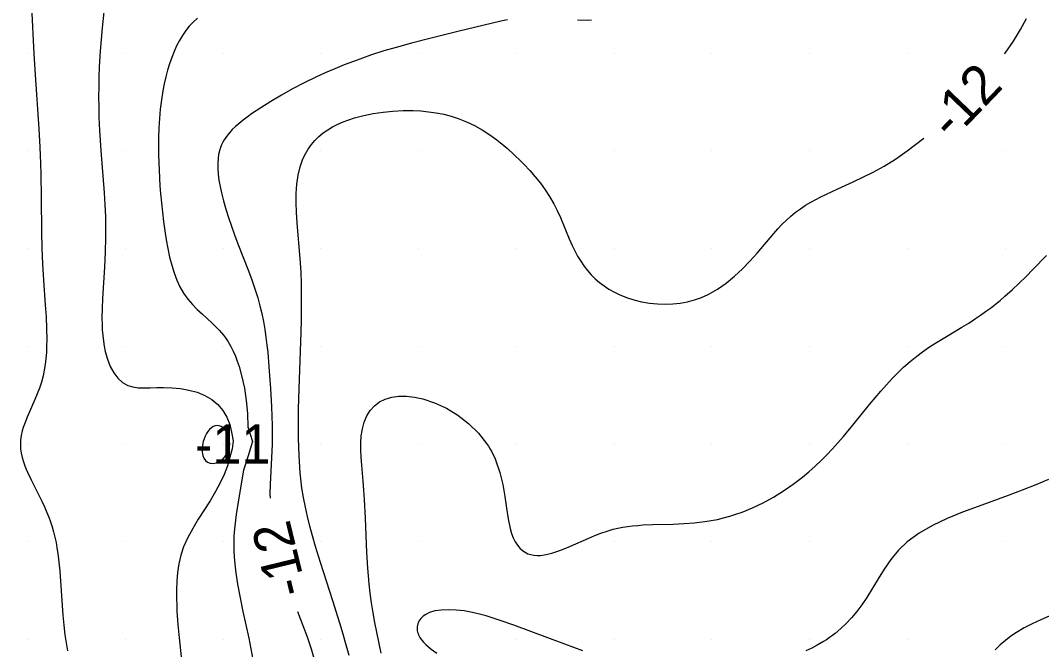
# Model space of a CAD drawing. Extents: x 2602990 to 2605851, y 618069 to 619180.
# Drawn here: x 2604129.6 to 2604181.9, y 618779.5 to 618811.7 of the extents above; entities that cross this region are included whole.
import ezdxf

# ---------------------------------------------------------------- set-up
doc = ezdxf.new("R2010")
doc.units = 0
for name, color, linetype in [('Default', 7, 'Continuous'), ('DTM Contours Major', 7, 'Continuous'), ('DTM Contours Minor', 7, 'Continuous'), ('DTM Contours Minor Text', 7, 'Continuous'), ('Exist DTM Scan Elevation Point', 7, 'Continuous')]:
    doc.layers.add(name, color=color, linetype=linetype)

# ---------------------------------------------------------------- blocks, each defined once
blk = doc.blocks.new('POINT_DISPLAY')
at = {"layer": 'Default'}
blk.add_line((0, 0), (0, 0), dxfattribs=at)

msp = doc.modelspace()

# ---------------------------------------------------------------- linework, layer by layer
at = {"layer": 'DTM Contours Major'}
msp.add_lwpolyline([(2604148.086, 618779.299), (2604147.865, 618780.371), (2604147.769, 618780.873), (2604147.68, 618781.372), (2604147.6, 618781.869), (2604147.531, 618782.362), (2604147.474, 618782.852), (2604147.436, 618783.252), (2604147.406, 618783.651), (2604147.361, 618784.445), (2604147.288, 618786.206), (2604147.237, 618787.165), (2604147.206, 618787.638), (2604147.168, 618788.103), (2604147.092, 618788.918), (2604147.062, 618789.311), (2604147.043, 618789.694), (2604147.043, 618790.065), (2604147.068, 618790.421), (2604147.128, 618790.785), (2604147.224, 618791.127), (2604147.358, 618791.44), (2604147.532, 618791.72), (2604147.747, 618791.961), (2604148.004, 618792.157), (2604148.298, 618792.302), (2604148.629, 618792.4), (2604148.992, 618792.449), (2604149.382, 618792.451), (2604149.792, 618792.406), (2604150.219, 618792.314), (2604150.821, 618792.111), (2604151.425, 618791.827), (2604152.011, 618791.469), (2604152.562, 618791.045), (2604153.059, 618790.562), (2604153.483, 618790.028), (2604153.576, 618789.886), (2604153.664, 618789.741), (2604153.746, 618789.594), (2604153.822, 618789.444), (2604153.893, 618789.292), (2604153.958, 618789.138), (2604154.16, 618788.538), (2604154.305, 618787.924), (2604154.411, 618787.314), (2604154.498, 618786.725), (2604154.584, 618786.174), (2604154.688, 618785.677), (2604154.762, 618785.428), (2604154.847, 618785.203), (2604154.944, 618785.001), (2604155.055, 618784.825), (2604155.178, 618784.673), (2604155.315, 618784.548), (2604155.446, 618784.46), (2604155.587, 618784.391), (2604155.738, 618784.342), (2604155.897, 618784.312), (2604156.065, 618784.299), (2604156.241, 618784.304), (2604156.524, 618784.343), (2604156.821, 618784.415), (2604157.13, 618784.513), (2604157.449, 618784.634), (2604157.776, 618784.769), (2604158.709, 618785.184), (2604159.015, 618785.314), (2604159.325, 618785.436), (2604159.639, 618785.546), (2604159.959, 618785.639), (2604160.2, 618785.697), (2604160.445, 618785.745), (2604160.695, 618785.784), (2604160.949, 618785.815), (2604161.209, 618785.84), (2604161.475, 618785.858), (2604161.976, 618785.88), (2604163.024, 618785.908), (2604163.562, 618785.93), (2604164.103, 618785.968), (2604164.644, 618786.029), (2604164.965, 618786.081), (2604165.283, 618786.143), (2604165.6, 618786.218), (2604165.916, 618786.305), (2604166.231, 618786.404), (2604166.546, 618786.515), (2604167.088, 618786.738), (2604167.624, 618786.995), (2604168.151, 618787.283), (2604168.665, 618787.6), (2604169.161, 618787.942), (2604169.637, 618788.305), (2604169.967, 618788.579), (2604170.284, 618788.862), (2604170.59, 618789.152), (2604170.886, 618789.449), (2604171.172, 618789.751), (2604171.449, 618790.058), (2604171.734, 618790.385), (2604172.283, 618791.045), (2604173.072, 618792.02), (2604173.361, 618792.369), (2604173.648, 618792.708), (2604173.936, 618793.035), (2604174.225, 618793.348), (2604174.514, 618793.645), (2604174.805, 618793.926), (2604175.143, 618794.224), (2604175.486, 618794.501), (2604175.784, 618794.721), (2604176.09, 618794.931), (2604176.406, 618795.136), (2604177.083, 618795.549), (2604177.786, 618795.971), (2604178.141, 618796.191), (2604178.496, 618796.42), (2604178.75, 618796.593), (2604179.003, 618796.773), (2604179.254, 618796.958), (2604179.503, 618797.151), (2604179.75, 618797.351), (2604179.995, 618797.558), (2604180.36, 618797.883), (2604180.721, 618798.222), (2604181.077, 618798.571), (2604181.428, 618798.927), (2604182.116, 618799.647)], dxfattribs=at)
at = {"layer": 'DTM Contours Minor'}
for points in [[(2604130.201, 618812.387), (2604130.317, 618809.969), (2604130.384, 618808.888), (2604130.578, 618806.128), (2604130.632, 618805.18), (2604130.666, 618804.354), (2604130.682, 618803.807), (2604130.696, 618802.613), (2604130.71, 618800.822), (2604130.729, 618800.024), (2604130.765, 618799.216), (2604130.817, 618798.382), (2604130.907, 618797.126), (2604130.945, 618796.513), (2604130.971, 618795.916), (2604130.98, 618795.343), (2604130.974, 618795.009), (2604130.96, 618794.685), (2604130.935, 618794.371), (2604130.899, 618794.067), (2604130.852, 618793.774), (2604130.792, 618793.491), (2604130.705, 618793.168), (2604130.604, 618792.858), (2604130.492, 618792.56), (2604130.374, 618792.274), (2604129.974, 618791.368), (2604129.836, 618791.018), (2604129.778, 618790.847), (2604129.729, 618790.679), (2604129.675, 618790.441), (2604129.657, 618790.323), (2604129.643, 618790.205), (2604129.636, 618790.087), (2604129.634, 618789.969), (2604129.646, 618789.754), (2604129.676, 618789.537), (2604129.725, 618789.316), (2604129.778, 618789.132), (2604129.842, 618788.944), (2604129.916, 618788.753), (2604129.999, 618788.559), (2604130.186, 618788.16), (2604130.731, 618787.08), (2604130.866, 618786.795), (2604130.993, 618786.503), (2604131.089, 618786.26), (2604131.178, 618786.012), (2604131.259, 618785.759), (2604131.332, 618785.501), (2604131.398, 618785.239), (2604131.455, 618784.97), (2604131.505, 618784.687), (2604131.548, 618784.398), (2604131.584, 618784.103), (2604131.642, 618783.494), (2604131.765, 618781.74), (2604131.805, 618781.243), (2604131.853, 618780.741), (2604131.913, 618780.237), (2604131.972, 618779.826), (2604132.039, 618779.414)], [(2604133.905, 618812.115), (2604133.813, 618811.298), (2604133.758, 618810.704), (2604133.713, 618810.107), (2604133.668, 618809.301), (2604133.649, 618808.791), (2604133.637, 618808.278), (2604133.633, 618807.763), (2604133.637, 618807.246), (2604133.649, 618806.728), (2604133.679, 618806.048), (2604133.745, 618805.018), (2604133.911, 618802.855), (2604133.95, 618802.243), (2604133.979, 618801.633), (2604133.994, 618801.026), (2604133.994, 618800.547), (2604133.977, 618799.834), (2604133.936, 618799.052), (2604133.831, 618797.447), (2604133.809, 618796.932), (2604133.802, 618796.432), (2604133.807, 618796.129), (2604133.821, 618795.834), (2604133.844, 618795.547), (2604133.876, 618795.269), (2604133.919, 618795), (2604133.972, 618794.742), (2604134.087, 618794.337), (2604134.233, 618793.968), (2604134.41, 618793.643), (2604134.62, 618793.368), (2604134.861, 618793.15), (2604135.135, 618792.996), (2604135.389, 618792.918), (2604135.665, 618792.879), (2604135.962, 618792.868), (2604136.277, 618792.874), (2604136.611, 618792.885), (2604136.961, 618792.89), (2604137.387, 618792.877), (2604137.823, 618792.836), (2604138.257, 618792.76), (2604138.677, 618792.645), (2604139.073, 618792.484), (2604139.433, 618792.272), (2604139.733, 618792.018), (2604139.987, 618791.717), (2604140.19, 618791.377), (2604140.339, 618791.003), (2604140.431, 618790.601), (2604140.516, 618790.168), (2604140.465, 618789.746), (2604140.353, 618789.327), (2604140.225, 618788.889), (2604140.057, 618788.449), (2604139.853, 618788.009), (2604139.621, 618787.573), (2604139.335, 618787.091), (2604138.734, 618786.148), (2604138.448, 618785.681), (2604138.193, 618785.214), (2604137.981, 618784.745), (2604137.834, 618784.309), (2604137.731, 618783.869), (2604137.664, 618783.427), (2604137.627, 618782.984), (2604137.613, 618782.541), (2604137.617, 618782.099), (2604137.627, 618781.763), (2604137.643, 618781.429), (2604137.689, 618780.759), (2604137.752, 618780.087), (2604137.89, 618778.781)], [(2604138.689, 618811.782), (2604138.469, 618811.586), (2604138.271, 618811.377), (2604138.089, 618811.15), (2604137.921, 618810.906), (2604137.767, 618810.647), (2604137.626, 618810.373), (2604137.496, 618810.086), (2604137.373, 618809.778), (2604137.261, 618809.458), (2604137.16, 618809.126), (2604137.069, 618808.784), (2604136.989, 618808.432), (2604136.919, 618808.07), (2604136.846, 618807.609), (2604136.788, 618807.138), (2604136.745, 618806.657), (2604136.715, 618806.17), (2604136.698, 618805.678), (2604136.693, 618805.183), (2604136.696, 618804.79), (2604136.707, 618804.397), (2604136.723, 618804.004), (2604136.771, 618803.218), (2604136.801, 618802.825), (2604136.845, 618802.339), (2604136.895, 618801.855), (2604136.953, 618801.377), (2604137.018, 618800.907), (2604137.091, 618800.448), (2604137.174, 618800), (2604137.266, 618799.568), (2604137.371, 618799.153), (2604137.492, 618798.757), (2604137.631, 618798.383), (2604137.792, 618798.034), (2604137.979, 618797.711), (2604138.194, 618797.412), (2604138.431, 618797.138), (2604138.682, 618796.882), (2604138.941, 618796.64), (2604139.449, 618796.177), (2604139.689, 618795.94), (2604139.803, 618795.82), (2604139.912, 618795.696), (2604140.017, 618795.569), (2604140.117, 618795.437), (2604140.263, 618795.222), (2604140.397, 618794.992), (2604140.522, 618794.745), (2604140.628, 618794.502), (2604140.727, 618794.241), (2604140.82, 618793.962), (2604140.966, 618793.432), (2604141.089, 618792.851), (2604141.184, 618792.227), (2604141.244, 618791.568), (2604141.265, 618790.882), (2604141.501, 618790.132), (2604141.282, 618789.388), (2604141.051, 618788.67), (2604140.783, 618787.153), (2604140.664, 618786.402), (2604140.579, 618785.662), (2604140.554, 618785.283), (2604140.544, 618784.95), (2604140.548, 618784.515), (2604140.562, 618784.225), (2604140.629, 618783.524), (2604140.734, 618782.823), (2604140.866, 618782.123), (2604141.014, 618781.428), (2604141.315, 618780.06), (2604141.423, 618779.518), (2604141.521, 618778.984)], [(2604179.978, 618809.972), (2604180, 618810), (2604180.424, 618810.618), (2604180.788, 618811.209), (2604181.101, 618811.774)], [(2604154.554, 618811.707), (2604154.203, 618811.63), (2604152.012, 618811.101), (2604150.503, 618810.736), (2604149.63, 618810.512), (2604148.846, 618810.295), (2604148.228, 618810.109), (2604147.594, 618809.904), (2604147.135, 618809.745), (2604146.667, 618809.575), (2604146.191, 618809.392), (2604145.71, 618809.196), (2604145.225, 618808.987), (2604144.739, 618808.764), (2604144.144, 618808.472), (2604143.557, 618808.165), (2604142.987, 618807.847), (2604142.442, 618807.524), (2604141.93, 618807.202), (2604141.46, 618806.885), (2604141.233, 618806.723), (2604141.02, 618806.563), (2604140.821, 618806.404), (2604140.639, 618806.245), (2604140.473, 618806.085), (2604140.323, 618805.924), (2604140.225, 618805.805), (2604140.137, 618805.684), (2604140.057, 618805.562), (2604139.986, 618805.436), (2604139.924, 618805.308), (2604139.871, 618805.176), (2604139.815, 618805.001), (2604139.773, 618804.818), (2604139.745, 618804.629), (2604139.726, 618804.365), (2604139.729, 618804.088), (2604139.75, 618803.798), (2604139.79, 618803.495), (2604139.845, 618803.182), (2604139.915, 618802.858), (2604140.019, 618802.446), (2604140.14, 618802.021), (2604140.276, 618801.587), (2604140.426, 618801.144), (2604140.586, 618800.697), (2604140.756, 618800.247), (2604141.299, 618798.861), (2604141.472, 618798.399), (2604141.633, 618797.938), (2604141.778, 618797.478), (2604141.887, 618797.074), (2604141.982, 618796.671), (2604142.063, 618796.269), (2604142.133, 618795.866), (2604142.192, 618795.464), (2604142.242, 618795.062), (2604142.282, 618794.694), (2604142.346, 618793.958), (2604142.422, 618792.843), (2604142.476, 618791.901), (2604142.497, 618791.425), (2604142.511, 618790.947), (2604142.516, 618790.466), (2604142.516, 618789.982), (2604142.411, 618787.953), (2604142.398, 618787.445), (2604142.401, 618787.223)], [(2604158.848, 618811.678), (2604158.618, 618811.671), (2604158.125, 618811.684)], [(2604146.444, 618779.18), (2604146.247, 618779.905), (2604146.142, 618780.268), (2604145.972, 618780.838), (2604145.612, 618781.978), (2604144.978, 618783.934), (2604144.725, 618784.754), (2604144.57, 618785.295), (2604144.437, 618785.792), (2604144.316, 618786.287), (2604144.208, 618786.778), (2604144.115, 618787.265), (2604144.037, 618787.746), (2604143.976, 618788.219), (2604143.946, 618788.519), (2604143.922, 618788.816), (2604143.89, 618789.407), (2604143.865, 618790.285), (2604143.855, 618791.167), (2604143.859, 618791.782), (2604143.884, 618792.832), (2604143.988, 618795.716), (2604144.006, 618796.35), (2604144.016, 618796.98), (2604144.019, 618797.601), (2604144.01, 618798.209), (2604143.989, 618798.797), (2604143.945, 618799.489), (2604143.786, 618801.293), (2604143.752, 618801.857), (2604143.739, 618802.342), (2604143.747, 618802.822), (2604143.78, 618803.292), (2604143.845, 618803.747), (2604143.945, 618804.181), (2604144.087, 618804.587), (2604144.209, 618804.847), (2604144.353, 618805.092), (2604144.517, 618805.321), (2604144.701, 618805.535), (2604144.905, 618805.734), (2604145.128, 618805.917), (2604145.358, 618806.077), (2604145.603, 618806.224), (2604145.864, 618806.358), (2604146.139, 618806.479), (2604146.427, 618806.588), (2604146.727, 618806.686), (2604147.194, 618806.81), (2604147.68, 618806.91), (2604148.182, 618806.985), (2604148.692, 618807.036), (2604149.206, 618807.06), (2604149.719, 618807.059), (2604150.119, 618807.039), (2604150.515, 618807.002), (2604150.904, 618806.947), (2604151.285, 618806.872), (2604151.659, 618806.777), (2604152.023, 618806.66), (2604152.451, 618806.49), (2604152.863, 618806.291), (2604153.26, 618806.067), (2604153.642, 618805.821), (2604154.007, 618805.557), (2604154.357, 618805.279), (2604154.541, 618805.124), (2604154.895, 618804.804), (2604155.234, 618804.473), (2604155.398, 618804.304), (2604155.688, 618803.993), (2604155.966, 618803.673), (2604156.229, 618803.344), (2604156.477, 618803.005), (2604156.705, 618802.656), (2604156.913, 618802.296), (2604157.09, 618801.945), (2604157.252, 618801.586), (2604157.702, 618800.505), (2604157.858, 618800.155), (2604157.993, 618799.88), (2604158.137, 618799.613), (2604158.292, 618799.355), (2604158.459, 618799.109), (2604158.639, 618798.874), (2604158.834, 618798.652), (2604159.038, 618798.45), (2604159.257, 618798.262), (2604159.489, 618798.087), (2604159.735, 618797.927), (2604159.994, 618797.78), (2604160.266, 618797.648), (2604160.632, 618797.5), (2604161.014, 618797.377), (2604161.41, 618797.281), (2604161.815, 618797.211), (2604162.227, 618797.169), (2604162.642, 618797.157), (2604163.014, 618797.172), (2604163.384, 618797.213), (2604163.751, 618797.28), (2604164.113, 618797.375), (2604164.469, 618797.499), (2604164.817, 618797.654), (2604165.284, 618797.917), (2604165.732, 618798.23), (2604166.159, 618798.581), (2604166.566, 618798.961), (2604166.952, 618799.357), (2604167.314, 618799.76), (2604168.169, 618800.768), (2604168.376, 618801.002), (2604168.585, 618801.225), (2604168.812, 618801.448), (2604169.045, 618801.657), (2604169.285, 618801.854), (2604169.533, 618802.038), (2604169.79, 618802.212), (2604170.057, 618802.375), (2604170.314, 618802.518), (2604170.581, 618802.655), (2604170.858, 618802.789), (2604171.444, 618803.057), (2604172.229, 618803.409), (2604172.729, 618803.645), (2604173.256, 618803.913), (2604173.81, 618804.222), (2604174.391, 618804.581), (2604175, 618805), (2604175.837, 618805.65)], [(2604140.34, 618790), (2604140.33, 618790.168), (2604140.296, 618790.331), (2604140.242, 618790.484), (2604140.172, 618790.622), (2604140.09, 618790.74), (2604140, 618790.833), (2604139.902, 618790.9), (2604139.801, 618790.937), (2604139.7, 618790.947), (2604139.599, 618790.931), (2604139.501, 618790.891), (2604139.407, 618790.832), (2604139.314, 618790.749), (2604139.229, 618790.648), (2604139.152, 618790.534), (2604139.084, 618790.408), (2604139.027, 618790.273), (2604138.983, 618790.133), (2604138.943, 618789.945), (2604138.926, 618789.759), (2604138.932, 618789.581), (2604138.962, 618789.418), (2604139.016, 618789.274), (2604139.094, 618789.158), (2604139.204, 618789.069), (2604139.336, 618789.018), (2604139.487, 618789.009), (2604139.651, 618789.041), (2604139.824, 618789.117), (2604140, 618789.239), (2604140.083, 618789.338), (2604140.161, 618789.452), (2604140.23, 618789.579), (2604140.286, 618789.714), (2604140.324, 618789.856), (2604140.34, 618790)], [(2604182.227, 618788.184), (2604181.571, 618787.908), (2604180.881, 618787.635), (2604180.164, 618787.364), (2604178.619, 618786.806), (2604177.815, 618786.507), (2604177.031, 618786.188), (2604176.288, 618785.837), (2604175.604, 618785.445), (2604175, 618785), (2604174.547, 618784.563), (2604174.157, 618784.091), (2604173.814, 618783.601), (2604173.505, 618783.105), (2604173.215, 618782.619), (2604172.931, 618782.156), (2604172.677, 618781.781), (2604172.417, 618781.434), (2604172.15, 618781.115), (2604171.877, 618780.823), (2604171.598, 618780.556), (2604171.314, 618780.315), (2604171.167, 618780.201), (2604171.018, 618780.094), (2604170.867, 618779.991), (2604170.714, 618779.893), (2604170.397, 618779.709), (2604170.111, 618779.56), (2604169.809, 618779.418)], [(2604158.399, 618779.425), (2604157.475, 618779.757), (2604154.88, 618780.726), (2604154.166, 618780.98), (2604153.811, 618781.097), (2604153.459, 618781.205), (2604153.11, 618781.3), (2604152.765, 618781.38), (2604152.336, 618781.458), (2604151.921, 618781.506), (2604151.527, 618781.523), (2604151.163, 618781.508), (2604150.835, 618781.458), (2604150.551, 618781.373), (2604150.375, 618781.287), (2604150.228, 618781.185), (2604150.108, 618781.067), (2604150.018, 618780.938), (2604149.957, 618780.8), (2604149.926, 618780.656), (2604149.922, 618780.586), (2604149.925, 618780.516), (2604149.934, 618780.445), (2604149.95, 618780.374), (2604149.972, 618780.303), (2604150.001, 618780.231), (2604150.067, 618780.106), (2604150.152, 618779.982), (2604150.253, 618779.859), (2604150.371, 618779.738), (2604150.503, 618779.618), (2604150.649, 618779.502), (2604150.94, 618779.297)], [(2604143.811, 618781.431), (2604144.081, 618780.721), (2604144.295, 618780.128), (2604144.5, 618779.514), (2604144.678, 618778.922)], [(2604182.264, 618781.186), (2604181.822, 618781.003), (2604181.392, 618780.807), (2604180.979, 618780.594), (2604180.586, 618780.361), (2604180.298, 618780.165), (2604180.022, 618779.953), (2604179.756, 618779.723), (2604179.498, 618779.475)]]:
    msp.add_lwpolyline(points, dxfattribs=at)

# ---------------------------------------------------------------- block references
at = {"layer": 'Exist DTM Scan Elevation Point', "xscale": 1.3123333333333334, "yscale": 1.3123333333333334}
for p in [(2604130, 618810), (2604135, 618810), (2604140, 618810), (2604145, 618810), (2604150, 618810), (2604155, 618810), (2604160, 618810), (2604165, 618810), (2604170, 618810), (2604175, 618810), (2604180, 618810), (2604130, 618805), (2604135, 618805), (2604140, 618805), (2604145, 618805), (2604150, 618805), (2604155, 618805), (2604160, 618805), (2604165, 618805), (2604170, 618805), (2604175, 618805), (2604180, 618805), (2604130, 618800), (2604135, 618800), (2604140, 618800), (2604145, 618800), (2604150, 618800), (2604155, 618800), (2604160, 618800), (2604165, 618800), (2604170, 618800), (2604175, 618800), (2604180, 618800), (2604130, 618795), (2604135, 618795), (2604140, 618795), (2604145, 618795), (2604150, 618795), (2604155, 618795), (2604160, 618795), (2604165, 618795), (2604170, 618795), (2604175, 618795), (2604180, 618795), (2604130, 618790), (2604135, 618790), (2604140, 618790), (2604145, 618790), (2604150, 618790), (2604155, 618790), (2604160, 618790), (2604165, 618790), (2604170, 618790), (2604175, 618790), (2604180, 618790), (2604130, 618785), (2604135, 618785), (2604140, 618785), (2604145, 618785), (2604150, 618785), (2604155, 618785), (2604160, 618785), (2604165, 618785), (2604170, 618785), (2604175, 618785), (2604180, 618785), (2604130, 618780), (2604135, 618780), (2604140, 618780), (2604145, 618780), (2604150, 618780), (2604155, 618780), (2604160, 618780), (2604165, 618780), (2604170, 618780), (2604175, 618780), (2604180, 618780)]:
    msp.add_blockref('POINT_DISPLAY', p, dxfattribs=at)

# ---------------------------------------------------------------- texts
at = {"layer": 'DTM Contours Minor Text'}
for rotation, p in [(46.2229, (2604177.288, 618805.472)), (103.6792, (2604144.298, 618782.441))]:
    msp.add_text('-12', height=2, rotation=rotation, dxfattribs=at).set_placement(p)
msp.add_text('-11', height=2, dxfattribs=at).set_placement((2604138.56, 618789))

doc.saveas('drawing.dxf')
